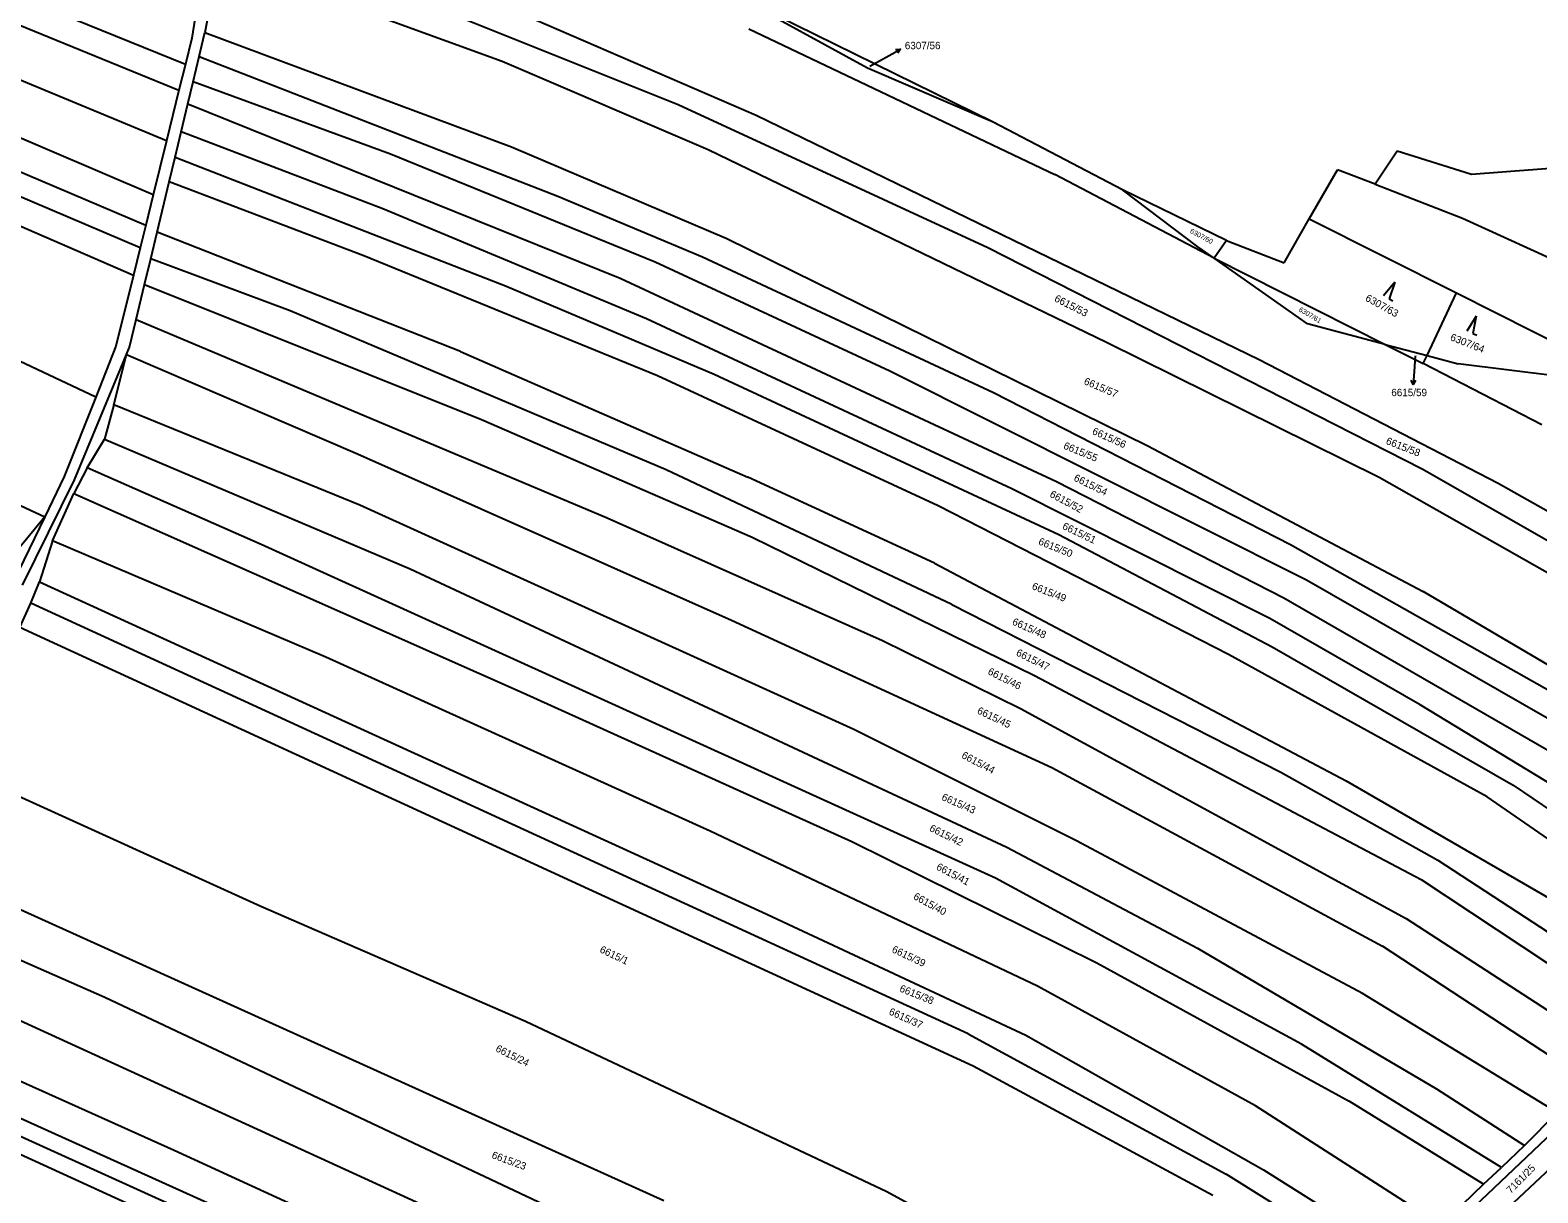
# Model space of a CAD drawing. Extents: x -593183 to -588034, y -1130415 to -1124994.
# Drawn here: x -589304 to -588956.8, y -1127298.5 to -1127030.7 of the extents above; entities that cross this region are included whole.
import ezdxf

# ---------------------------------------------------------------- set-up
doc = ezdxf.new("R2010")
doc.units = 0
for name, color, linetype in [('Vrstva 1', 7, 'Continuous'), ('Vrstva 16', 7, 'Continuous'), ('Vrstva 18', 7, 'Continuous'), ('Vrstva 25', 7, 'Continuous')]:
    doc.layers.add(name, color=color, linetype=linetype)

msp = doc.modelspace()

# ---------------------------------------------------------------- linework, layer by layer
at = {"layer": 'Vrstva 1'}
for p, q in [((-589443.61, -1126973.62), (-589269.76, -1127044.52)), ((-589434.65, -1126971.02), (-589268.27, -1127038.49)), ((-589272.63, -1127056.18), (-589432.59, -1126989.91)), ((-589275.7, -1127068.63), (-589407.78, -1127012.19)), ((-589260.44, -1127014.09), (-589263.84, -1127031.18)), ((-589260.44, -1127014.09), (-589195.36, -1127037.83)), ((-589408.49, -1127019.83), (-589277.42, -1127075.62)), ((-589154.84, -1127047.84), (-589219.32, -1127022.02)), ((-589111.18, -1127039.4), (-589144.2, -1127021.36)), ((-589082.26, -1127051.85), (-589144.2, -1127021.36)), ((-589278.7, -1127080.82), (-589408.63, -1127025.48)), ((-589196.51, -1127024.42), (-589136.85, -1127050.23)), ((-589266.02, -1127027.68), (-589266.79, -1127032.48)), ((-589409.76, -1127030.99), (-589280.25, -1127087.11)), ((-589266.79, -1127032.48), (-589268.27, -1127038.49)), ((-589265.1, -1127036.73), (-589264.16, -1127032.81)), ((-589264.16, -1127032.81), (-589263.84, -1127031.18)), ((-589263.84, -1127031.18), (-589193.2, -1127057.53)), ((-589138.55, -1127030.35), (-589068.04, -1127063.91)), ((-589268.27, -1127038.49), (-589269.76, -1127044.52)), ((-589266.5, -1127042.58), (-589265.1, -1127036.73)), ((-589265.1, -1127036.73), (-589182.48, -1127068.88)), ((-589195.36, -1127037.83), (-589147.92, -1127058.14)), ((-589082.26, -1127051.85), (-589111.18, -1127039.4)), ((-589267.71, -1127047.66), (-589266.5, -1127042.58)), ((-589221.04, -1127059.27), (-589266.5, -1127042.58)), ((-589269.76, -1127044.52), (-589272.63, -1127056.18)), ((-589269.26, -1127054.12), (-589267.71, -1127047.66)), ((-589267.71, -1127047.66), (-589168.13, -1127087.77)), ((-589083.49, -1127080.84), (-589154.84, -1127047.84)), ((-589136.85, -1127050.23), (-589021, -1127106.53)), ((-589052.48, -1127067.44), (-589082.26, -1127051.85)), ((-589272.63, -1127056.18), (-589275.7, -1127068.63)), ((-589270.64, -1127059.9), (-589269.26, -1127054.12)), ((-589222.83, -1127071.84), (-589269.26, -1127054.12)), ((-589272, -1127065.58), (-589270.64, -1127059.9)), ((-589270.64, -1127059.9), (-589194.54, -1127089.59)), ((-589160.1, -1127084.09), (-589221.04, -1127059.27)), ((-589193.2, -1127057.53), (-589143.63, -1127078.65)), ((-589147.92, -1127058.14), (-589056.14, -1127102.56)), ((-588989.2, -1127058.53), (-588994.28, -1127066.17)), ((-588972.1, -1127063.91), (-588989.2, -1127058.53)), ((-589031.36, -1127083.22), (-589068.04, -1127063.91)), ((-589009.49, -1127074.16), (-589002.99, -1127062.88)), ((-588994.28, -1127066.17), (-589002.99, -1127062.88)), ((-588946.52, -1127061.93), (-588972.1, -1127063.91)), ((-589274.78, -1127077.19), (-589272, -1127065.58)), ((-589227.23, -1127082.67), (-589272, -1127065.58)), ((-589035.17, -1127080.55), (-589052.48, -1127067.44)), ((-589028.53, -1127079.14), (-589052.48, -1127067.44)), ((-588994.28, -1127066.17), (-588974.22, -1127073.94)), ((-589275.7, -1127068.63), (-589277.42, -1127075.62)), ((-589182.48, -1127068.88), (-589149.2, -1127082.85)), ((-589162.1, -1127097.18), (-589222.83, -1127071.84)), ((-589015.26, -1127084.23), (-589009.49, -1127074.16)), ((-589009.49, -1127074.16), (-588975.59, -1127091.2)), ((-588974.22, -1127073.94), (-588935.92, -1127091.47)), ((-589277.42, -1127075.62), (-589278.7, -1127080.82)), ((-589276.24, -1127083.31), (-589274.78, -1127077.19)), ((-589204.93, -1127104.72), (-589274.78, -1127077.19)), ((-589278.7, -1127080.82), (-589280.25, -1127087.11)), ((-589143.63, -1127078.65), (-589046.67, -1127126.39)), ((-588983.47, -1127131.78), (-589083.49, -1127080.84)), ((-589031.36, -1127083.22), (-589035.17, -1127080.55)), ((-589028.53, -1127079.14), (-589031.36, -1127083.22)), ((-589028.53, -1127079.14), (-589015.26, -1127084.23)), ((-589288.94, -1127115.18), (-589355.17, -1127084.13)), ((-589277.67, -1127089.29), (-589276.24, -1127083.31)), ((-589244.19, -1127095.36), (-589276.24, -1127083.31)), ((-589159.53, -1127110.32), (-589227.23, -1127082.67)), ((-589106.07, -1127109.23), (-589160.1, -1127084.09)), ((-589149.2, -1127082.85), (-589082.21, -1127114.16)), ((-589009.85, -1127098.32), (-589031.36, -1127083.22)), ((-589031.36, -1127083.22), (-588992.03, -1127103.05)), ((-589280.25, -1127087.11), (-589284.28, -1127103.47)), ((-589168.13, -1127087.77), (-589067.68, -1127134.6)), ((-589279.59, -1127097.31), (-589277.67, -1127089.29)), ((-589277.67, -1127089.29), (-589200.1, -1127120.36)), ((-589194.54, -1127089.59), (-589146.54, -1127109.92)), ((-588982.36, -1127105.61), (-588975.59, -1127091.2)), ((-588975.59, -1127091.2), (-588945.13, -1127106.51)), ((-589157.57, -1127131.92), (-589244.19, -1127095.36)), ((-589281.12, -1127103.73), (-589279.59, -1127097.31)), ((-589279.59, -1127097.31), (-589171.13, -1127143.01)), ((-589077.98, -1127136.29), (-589162.1, -1127097.18)), ((-588992.03, -1127103.05), (-589009.85, -1127098.32)), ((-589293.83, -1127134.23), (-589281.82, -1127105.41)), ((-589284.28, -1127103.47), (-589288.94, -1127115.18)), ((-589284.8, -1127116.95), (-589281.82, -1127105.41)), ((-589281.82, -1127105.41), (-589281.12, -1127103.73)), ((-589281.82, -1127105.41), (-589228.66, -1127128.26)), ((-589204.93, -1127104.72), (-589138.78, -1127133.65)), ((-589056.14, -1127102.56), (-588993.37, -1127133.61)), ((-588992.03, -1127103.05), (-588982.36, -1127105.61)), ((-588992.03, -1127103.05), (-588983.24, -1127107.48)), ((-588983.24, -1127107.48), (-588982.36, -1127105.61)), ((-588982.36, -1127105.61), (-588975.21, -1127107.51)), ((-589010.12, -1127157.34), (-589106.07, -1127109.23)), ((-589021, -1127106.53), (-588966, -1127135.03)), ((-588955.88, -1127121.56), (-588983.24, -1127107.48)), ((-588952.27, -1127110.38), (-588975.21, -1127107.51)), ((-589369.45, -1127110.91), (-589300.69, -1127142.75)), ((-589094.91, -1127140.25), (-589159.53, -1127110.32)), ((-589146.54, -1127109.92), (-589067.11, -1127146.88)), ((-589288.94, -1127115.18), (-589296.23, -1127133.49)), ((-589082.21, -1127114.16), (-589013.77, -1127149.15)), ((-589284.8, -1127116.95), (-589286.91, -1127124.86)), ((-589228.08, -1127140.08), (-589284.8, -1127116.95)), ((-589200.1, -1127120.36), (-589137.78, -1127147.45)), ((-589290.88, -1127131.46), (-589286.91, -1127124.86)), ((-589286.91, -1127124.86), (-589216.55, -1127154.78)), ((-589046.67, -1127126.39), (-588983.25, -1127160)), ((-589228.66, -1127128.26), (-589142.49, -1127166.59)), ((-589296.23, -1127133.49), (-589300.69, -1127142.75)), ((-589290.88, -1127131.46), (-589293.99, -1127137.4)), ((-589250.83, -1127149.11), (-589290.88, -1127131.46)), ((-589091.75, -1127162.93), (-589157.57, -1127131.92)), ((-589095.79, -1127153.46), (-589138.78, -1127133.65)), ((-588993.37, -1127133.61), (-588920.94, -1127174.69)), ((-588915.89, -1127170.44), (-588983.47, -1127131.78)), ((-589305.8, -1127158.55), (-589293.83, -1127134.23)), ((-589018.55, -1127166.22), (-589077.98, -1127136.29)), ((-589067.68, -1127134.6), (-589015.34, -1127161.4)), ((-588966, -1127135.03), (-588915.17, -1127163.69)), ((-589298.91, -1127148.28), (-589293.99, -1127137.4)), ((-589293.99, -1127137.4), (-589190.5, -1127183.3)), ((-589114.34, -1127191.77), (-589228.08, -1127140.08)), ((-589028.06, -1127174.51), (-589094.91, -1127140.25)), ((-589300.69, -1127142.75), (-589308.44, -1127152.25)), ((-589300.69, -1127142.75), (-589307.87, -1127157.67)), ((-589171.13, -1127143.01), (-589107.78, -1127171.24)), ((-589137.78, -1127147.45), (-589072.78, -1127179.3)), ((-589067.11, -1127146.88), (-589018.02, -1127172.7)), ((-589298.91, -1127148.28), (-589301.88, -1127157.75)), ((-589235.96, -1127175.09), (-589298.91, -1127148.28)), ((-589081.76, -1127226.01), (-589250.83, -1127149.11)), ((-589013.77, -1127149.15), (-588949.29, -1127185.56)), ((-589095.79, -1127153.46), (-589000.95, -1127203.58)), ((-589303.89, -1127162.64), (-589301.88, -1127157.75)), ((-589301.88, -1127157.75), (-589135.39, -1127233.8)), ((-589216.55, -1127154.78), (-589079.11, -1127218.84)), ((-588948.86, -1127192.49), (-589010.12, -1127157.34)), ((-589015.34, -1127161.4), (-588935.02, -1127207.84)), ((-588926.44, -1127193.41), (-588983.25, -1127160)), ((-589306.42, -1127168.28), (-589303.89, -1127162.64)), ((-589087.99, -1127261.84), (-589303.89, -1127162.64)), ((-589091.75, -1127162.93), (-589016.05, -1127201.57)), ((-589086.84, -1127269.33), (-589306.42, -1127168.28)), ((-589142.49, -1127166.59), (-589068.77, -1127200.5)), ((-588983.91, -1127186.09), (-589018.55, -1127166.22)), ((-589107.78, -1127171.24), (-589075.99, -1127186.94)), ((-589147.42, -1127215.15), (-589235.96, -1127175.09)), ((-588968.5, -1127207.25), (-589028.06, -1127174.51)), ((-589018.02, -1127172.7), (-588962.55, -1127204.61)), ((-589072.78, -1127179.3), (-588983.67, -1127226.33)), ((-589190.5, -1127183.3), (-589114.8, -1127217.55)), ((-589075.99, -1127186.94), (-588987.13, -1127235.32)), ((-588946.32, -1127208.99), (-588983.91, -1127186.09)), ((-589063.04, -1127217.44), (-589114.34, -1127191.77)), ((-589250.93, -1127232.51), (-589321.05, -1127200.62)), ((-589068.77, -1127200.5), (-588992.62, -1127241.69)), ((-589016.05, -1127201.57), (-588979.89, -1127221.88)), ((-589000.95, -1127203.58), (-588942.66, -1127237.32)), ((-588962.55, -1127204.61), (-588910.77, -1127239.74)), ((-588915.41, -1127243.94), (-588968.5, -1127207.25)), ((-589072.07, -1127250.85), (-589147.42, -1127215.15)), ((-589114.8, -1127217.55), (-589058.39, -1127245.48)), ((-589079.11, -1127218.84), (-589035.22, -1127242.14)), ((-588997.18, -1127252.53), (-589063.04, -1127217.44)), ((-589330.52, -1127222.24), (-589158.13, -1127300.23)), ((-588979.89, -1127221.88), (-588946.42, -1127243.73)), ((-589011.23, -1127264.25), (-589081.76, -1127226.01)), ((-588983.67, -1127226.33), (-588932.22, -1127260.45)), ((-589286.86, -1127253.49), (-589336.6, -1127231.73)), ((-589189.99, -1127259.04), (-589250.93, -1127232.51)), ((-589135.39, -1127233.8), (-589074.71, -1127262.14)), ((-588987.13, -1127235.32), (-588938.7, -1127266.78)), ((-589342.53, -1127242.19), (-589165.68, -1127323.18)), ((-589035.22, -1127242.14), (-588980.21, -1127274.55)), ((-588945.04, -1127272.88), (-588992.62, -1127241.69)), ((-589058.39, -1127245.48), (-589000.26, -1127277.37)), ((-589021.87, -1127278.48), (-589072.07, -1127250.85)), ((-589349.56, -1127253.37), (-589270.88, -1127288.62)), ((-589162.75, -1127312.03), (-589286.86, -1127253.49)), ((-588952.38, -1127279.95), (-588997.18, -1127252.53)), ((-589352.05, -1127260.58), (-589252.89, -1127305.4)), ((-589106.78, -1127298.26), (-589189.99, -1127259.04)), ((-589087.99, -1127261.84), (-589028.58, -1127294.18)), ((-589074.71, -1127262.14), (-589020, -1127293.18)), ((-589353.28, -1127264.13), (-589266.02, -1127303.67)), ((-588965.24, -1127292.63), (-589011.23, -1127264.25)), ((-589281.83, -1127300.9), (-589354.44, -1127267.67)), ((-589031.69, -1127299.08), (-589086.84, -1127269.33)), ((-588980.21, -1127274.55), (-588959.87, -1127287.55)), ((-588979.06, -1127305.9), (-589021.87, -1127278.48)), ((-588969.32, -1127296.45), (-589000.26, -1127277.37)), ((-588950.36, -1127281.63), (-588974.46, -1127304.51)), ((-588959.87, -1127287.55), (-588952.38, -1127279.95)), ((-588970.6, -1127308.37), (-588946.28, -1127285.56)), ((-589270.88, -1127288.62), (-589161.88, -1127338.7)), ((-588959.87, -1127287.55), (-588965.24, -1127292.63)), ((-589020, -1127293.18), (-588987.64, -1127313.53)), ((-588969.32, -1127296.45), (-588965.24, -1127292.63)), ((-588991.63, -1127317.32), (-589028.58, -1127294.18)), ((-588969.32, -1127296.45), (-588979.06, -1127305.9)), ((-589020.73, -1127344.84), (-589106.78, -1127298.26))]:
    msp.add_line(p, q, dxfattribs=at)
at = {"layer": 'Vrstva 16'}
for p, q in [((-589110.64, -1127038.95), (-589106.23, -1127036.51)), ((-588985.11, -1127105.72), (-588985.34, -1127109.32))]:
    msp.add_line(p, q, dxfattribs=at)
at = {"layer": 'Vrstva 25'}
for p, q in [((-589106.23, -1127036.51), (-589103.61, -1127035.06)), ((-588989.77, -1127088.71), (-588992.35, -1127091.85)), ((-588989.77, -1127088.71), (-588991.07, -1127092.56)), ((-588991.07, -1127092.56), (-588990.2, -1127093.05)), ((-588971.04, -1127096.58), (-588973.19, -1127100.04)), ((-588971.04, -1127096.58), (-588971.83, -1127100.57)), ((-588971.83, -1127100.57), (-588970.9, -1127100.94)), ((-588985.34, -1127109.32), (-588985.54, -1127112.31))]:
    msp.add_line(p, q, dxfattribs=at)
for points in [[(-589104.72, -1127035.1), (-589103.61, -1127035.06), (-589104.24, -1127035.98)], [(-588984.97, -1127111.35), (-588985.54, -1127112.31), (-588985.97, -1127111.28)]]:
    msp.add_lwpolyline(points, dxfattribs=at)

# ---------------------------------------------------------------- texts
at = {"layer": 'Vrstva 16'}
for s, p in [('6307/56', (-589102.61, -1127035.06)), ('6615/59', (-588990.58, -1127114.98))]:
    msp.add_text(s, height=1.7, dxfattribs=at).set_placement(p)
at = {"layer": 'Vrstva 18'}
for s, p in [('6307/56', (-589110.64, -1127038.95)), ('6615/59', (-588985.11, -1127105.72))]:
    msp.add_text(s, height=0.1, dxfattribs=at).set_placement(p)
for s, height, rotation, p in [('6307/60', 1.14, 331.7899, (-589037.06, -1127077.3)), ('6615/53', 1.7, 333.0082, (-589068.33, -1127093.02)), ('6307/63', 1.7, 330.9866, (-588996.73, -1127092.88)), ('6307/61', 1.14, 329.2501, (-589012, -1127095.34)), ('6307/64', 1.7, 338.503, (-588977.17, -1127102.04)), ('6615/57', 1.7, 336.9887, (-589061.54, -1127112.16)), ('6615/56', 1.7, 335.726, (-589059.62, -1127123.64)), ('6615/55', 1.7, 337.6874, (-589066.23, -1127127.01)), ('6615/58', 1.7, 338.5016, (-588991.97, -1127125.94)), ('6615/54', 1.7, 333.9202, (-589063.86, -1127134.36)), ('6615/52', 1.7, 331.7938, (-589069.4, -1127138.07)), ('6615/51', 1.7, 334.5427, (-589066.5, -1127145.49)), ('6615/50', 1.7, 337.9153, (-589072.01, -1127149.06)), ('6615/49', 1.7, 338.3019, (-589073.5, -1127159.38)), ('6615/48', 1.7, 336.0445, (-589078.04, -1127167.53)), ('6615/47', 1.7, 333.6441, (-589077.15, -1127174.62)), ('6615/46', 1.7, 333.2181, (-589083.67, -1127178.94)), ('6615/45', 1.7, 334.4732, (-589086.11, -1127187.98)), ('6615/44', 1.7, 332.1908, (-589089.71, -1127198.21)), ('6615/43', 1.7, 336.4683, (-589094.3, -1127207.94)), ('6615/42', 1.7, 333.9531, (-589097.1, -1127215.05)), ('6615/41', 1.7, 332.1519, (-589095.52, -1127223.91)), ('6615/40', 1.7, 331.1939, (-589100.82, -1127230.7)), ('6615/1', 1.7, 334.6585, (-589173.03, -1127243.01)), ('6615/39', 1.7, 334.5474, (-589105.76, -1127242.97)), ('6615/38', 1.7, 338.0319, (-589103.98, -1127252.05)), ('6615/37', 1.7, 335.6744, (-589106.44, -1127257.33)), ('6615/24', 1.7, 333.4595, (-589197.01, -1127265.79)), ('6615/23', 1.7, 339.8555, (-589197.9, -1127290.44)), ('7161/25', 1.7, 45, (-588963.06, -1127298.76))]:
    msp.add_text(s, height=height, rotation=rotation, dxfattribs=at).set_placement(p)

doc.saveas('drawing.dxf')
